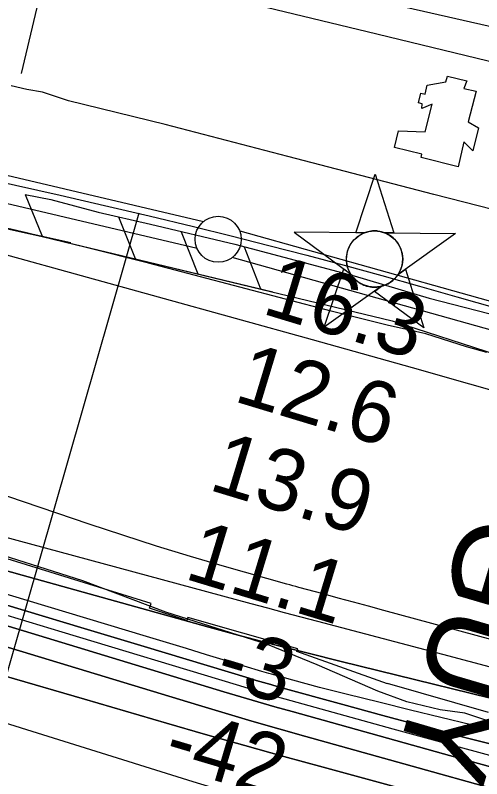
# Model space of a CAD drawing. Extents: x 3598634 to 3636690, y 517270 to 542944.
# Drawn here: x 3624852 to 3625358, y 536488 to 537317 of the extents above; entities that cross this region are included whole.
import ezdxf

# ---------------------------------------------------------------- set-up
doc = ezdxf.new("R2010")
doc.units = 0
for name, color, linetype in [('V-BLDG-OTLN', 7, 'Continuous'), ('V-CHAN-NAID', 7, 'Continuous'), ('V-FLOD-BASE', 7, 'Continuous'), ('V-LEVE-TOET', 7, 'Continuous'), ('V-RIVR-EDGE', 7, 'Continuous'), ('V-RIVR-RANG', 7, 'Continuous'), ('V-ROAD-CNTR', 7, 'Continuous'), ('V-RRAP-FSHR', 7, 'Continuous'), ('V-RRAP-RVMT', 7, 'Continuous'), ('V-SURV-LINE', 7, 'Continuous'), ('V-TOPO-DPTH', 7, 'Continuous'), ('V-TOPO-MAJR', 7, 'Continuous'), ('V-TOPO-MINR', 7, 'Continuous'), ('V-TOPO-WATR', 7, 'Continuous')]:
    doc.layers.add(name, color=color, linetype=linetype)

msp = doc.modelspace()

# ---------------------------------------------------------------- linework, layer by layer
at = {"layer": 'V-BLDG-OTLN'}
msp.add_lwpolyline([(3625351.99, 537234.14), (3625343.27, 537200.83), (3625354.48, 537194.51), (3625348.38, 537169.38), (3625338.48, 537179.1), (3625332.3, 537152.17), (3625292.19, 537162.35), (3625293.02, 537165.83), (3625263.33, 537172.97), (3625267.72, 537191.24), (3625296.64, 537190.26), (3625304.4, 537220.34), (3625292.88, 537215.49), (3625293.22, 537220.56), (3625289.51, 537221.45), (3625292.09, 537232.17), (3625296.46, 537231.12), (3625298.75, 537240.64), (3625319.05, 537244.37), (3625320.98, 537250.61), (3625341.7, 537245.62), (3625338.53, 537237.02)], close=True, dxfattribs=at)
at = {"layer": 'V-CHAN-NAID'}
for points in [[(3625230.85, 537080.54), (3625221.27, 537080.61), (3625242.39, 537144.09), (3625262.62, 537080.31), (3625253.03, 537080.38), (3625251.45, 537080.96), (3625249.36, 537081.58), (3625247.32, 537082.03), (3625245.28, 537082.34), (3625244.11, 537082.45), (3625242.58, 537082.53), (3625240.86, 537082.53), (3625239.49, 537082.46), (3625237.58, 537082.26), (3625236.21, 537082.04), (3625234.43, 537081.66), (3625232.9, 537081.24), (3625231.87, 537080.91)], [(3625230.85, 537080.54), (3625154.36, 537081.08), (3625215.93, 537035.68), (3625214.81, 537037.59), (3625214, 537039.22), (3625213.18, 537041.19), (3625212.48, 537043.24), (3625212.12, 537044.56), (3625211.76, 537046.19), (3625211.51, 537047.64), (3625211.32, 537049.23), (3625211.21, 537050.97), (3625211.2, 537052.55), (3625211.31, 537054.62), (3625211.49, 537056.24), (3625211.89, 537058.45), (3625212.37, 537060.37), (3625212.97, 537062.26), (3625213.62, 537063.93), (3625214.35, 537065.52), (3625215.17, 537067.06), (3625216.23, 537068.79), (3625217.26, 537070.26), (3625218.26, 537071.53), (3625219.26, 537072.68), (3625220.57, 537074.02), (3625221.62, 537074.98), (3625223.34, 537076.38), (3625224.55, 537077.25), (3625226.23, 537078.32), (3625227.97, 537079.26), (3625229.41, 537079.95)], [(3625253.03, 537080.38), (3625329.52, 537079.84), (3625267.32, 537035.32), (3625268.23, 537036.81), (3625269.21, 537038.65), (3625269.92, 537040.24), (3625270.66, 537042.19), (3625271.21, 537043.98), (3625271.6, 537045.62), (3625271.96, 537047.63), (3625272.15, 537049.2), (3625272.27, 537051.41), (3625272.24, 537053.47), (3625272.06, 537055.69), (3625271.79, 537057.45), (3625271.3, 537059.68), (3625270.66, 537061.82), (3625269.91, 537063.8), (3625269.26, 537065.24), (3625268.25, 537067.16), (3625267.19, 537068.88), (3625265.98, 537070.58), (3625264.72, 537072.12), (3625263.45, 537073.49), (3625261.81, 537075.02), (3625260.07, 537076.43), (3625258.39, 537077.61), (3625256.5, 537078.74), (3625255.03, 537079.5)], [(3625249.29, 537022.41), (3625187.08, 536977.89), (3625208.21, 537041.37), (3625215.93, 537035.68), (3625216.56, 537034.72), (3625217.94, 537032.86), (3625219.16, 537031.44), (3625220.62, 537029.94), (3625222.01, 537028.69), (3625223.47, 537027.53), (3625224.87, 537026.55), (3625226.55, 537025.51), (3625228.26, 537024.6), (3625230.05, 537023.79), (3625231.5, 537023.23), (3625233.13, 537022.7), (3625235.35, 537022.14), (3625236.88, 537021.85), (3625238.91, 537021.59), (3625240.45, 537021.49), (3625242.31, 537021.47), (3625244, 537021.55), (3625245.71, 537021.72), (3625247.61, 537022.03)], [(3625267.32, 537035.32), (3625275.11, 537040.9), (3625295.34, 536977.12), (3625241.49, 537016.83), (3625249.29, 537022.41), (3625250.95, 537022.89), (3625252.56, 537023.45), (3625254.72, 537024.36), (3625256.46, 537025.24), (3625258.32, 537026.36), (3625260.06, 537027.57), (3625261.61, 537028.82), (3625262.9, 537029.98), (3625264.29, 537031.4), (3625265.49, 537032.81), (3625266.61, 537034.28)]]:
    msp.add_lwpolyline(points, close=True, dxfattribs=at)
msp.add_circle((3625241.74, 537052), 30.54, dxfattribs=at)
at = {"layer": 'V-FLOD-BASE'}
msp.add_lwpolyline([(3624862.68, 537122.03), (3624890.52, 537116.76), (3624941.85, 537102.91), (3624998.53, 537089.99), (3625090.22, 537067.97), (3625219.52, 537033.69), (3625301.11, 537009.35), (3625391.01, 536986.48), (3625480.71, 536960.8), (3625619.99, 536922.33), (3625742.65, 536888.48), (3625840.12, 536859.99), (3625927.63, 536835.98), (3626053.52, 536800.88), (3626155.23, 536769.5), (3626247.77, 536737.56)], dxfattribs=at)
at = {"layer": 'V-LEVE-TOET'}
for points in [[(3625434.71, 537089.23), (3625306.02, 537122.12), (3625147.68, 537163.26), (3625014.59, 537198), (3624909.39, 537223.94), (3624881.52, 537233.04), (3624864.45, 537236.03), (3624847.4, 537240.19)], [(3625363.44, 536950.52), (3625341.67, 536956.55), (3625297.29, 536970.72), (3625255.48, 536980.1), (3625194.56, 536995.46), (3624996.55, 537047.47), (3624928.58, 537064.46), (3624879.43, 537076.64), (3624863.83, 537080.49), (3624843.81, 537085.02), (3624831.15, 537088.21), (3624819.36, 537090.22), (3624730.44, 537110.26), (3624676.58, 537123.13), (3624579.93, 537140.96), (3624524.86, 537152.96), (3624465.12, 537167.71), (3624397.68, 537182.02), (3624359.39, 537190.15), (3624311.44, 537202.9), (3624245.55, 537221.03)]]:
    msp.add_lwpolyline(points, dxfattribs=at)
at = {"layer": 'V-RIVR-EDGE'}
msp.add_lwpolyline([(3625362.37, 536551.3), (3625339.72, 536558.71), (3625312.77, 536562.46), (3625276.64, 536571.12), (3625245.42, 536582.84), (3625179.31, 536611.19), (3625125.45, 536633.38), (3625015.24, 536668.58), (3624925.26, 536702.5), (3624806.48, 536740.17), (3624783.82, 536745.74), (3624762.38, 536745.18), (3624709.73, 536764.31), (3624657.08, 536784.05), (3624572.58, 536806.93), (3624516.86, 536822.38), (3624453.2, 536847.05), (3624393.82, 536869.25), (3624303.2, 536893.99), (3624273.79, 536896.51)], dxfattribs=at)
at = {"layer": 'V-RIVR-RANG'}
msp.add_line((3624985.73, 537101.88), (3624660.68, 535967.53), dxfattribs=at)
at = {"layer": 'V-ROAD-CNTR'}
for points in [[(3625053.24, 538088.95), (3624979.38, 537762.59), (3624893.61, 537403.47), (3624858.31, 537253.47)], [(3625016.6, 537385.75), (3625240.56, 537333.91), (3625364.96, 537305.11), (3625389.04, 537299.66), (3625671.58, 537235.63), (3625689.61, 537230.86), (3625945.26, 537163.14), (3626118.04, 537115.9), (3626160.14, 537104.39), (3626408.57, 537034.94), (3626546.75, 536998.82), (3626666.33, 536969.26), (3626849.06, 536928.27), (3626980.23, 536900.05), (3627120.85, 536869.79), (3627301.26, 536831.21), (3627417.39, 536806.49), (3627511.09, 536786.55), (3627588.67, 536766.12)], [(3625024.82, 537349.86), (3625233.61, 537299.19), (3625375.58, 537264.73), (3625380.72, 537263.57), (3625496.59, 537237.2), (3625612.12, 537211.34), (3625680.45, 537193.69), (3625729.13, 537181.12), (3625913.8, 537130.32), (3626069.52, 537088.33), (3626108.68, 537077.48), (3626273.76, 537031.72), (3626466.23, 536977.61)], [(3624062.98, 537317.56), (3624118.41, 537305.03), (3624221.85, 537280.13), (3624325.24, 537255.02), (3624428.59, 537229.72), (3624537.53, 537204.58), (3624646.43, 537179.23), (3624755.27, 537153.68), (3624803.67, 537143), (3624852.04, 537132.17), (3624900.37, 537121.2)], [(3624900.37, 537121.2), (3624948.67, 537110.08), (3624996.94, 537098.82), (3625045.17, 537087.42), (3625086.19, 537077.26), (3625127.15, 537066.84), (3625168.04, 537056.18), (3625208.86, 537045.26), (3625249.62, 537034.09), (3625290.31, 537022.67), (3625330.93, 537011.01)], [(3625330.93, 537011.01), (3625420.22, 536985.63), (3625581.96, 536939.94), (3625785.26, 536884.78), (3625907.45, 536850.09), (3626019.83, 536817.58), (3626125.15, 536785.98), (3626211.23, 536757.92), (3626305.5, 536725.36), (3626407.58, 536689.5)]]:
    msp.add_lwpolyline(points, dxfattribs=at)
at = {"layer": 'V-RRAP-FSHR'}
for p, q in [((3624881.52, 537076.45), (3624862.81, 537121.55)), ((3624982.17, 537052.1), (3624964.29, 537097.54)), ((3625050.23, 537035.72), (3625032.35, 537081.17)), ((3625118.28, 537019.35), (3625100.41, 537064.79))]:
    msp.add_line(p, q, dxfattribs=at)
for points in [[(3624911.92, 537069.73), (3624395.14, 537183.94), (3624176.07, 537237.74), (3623809.26, 537329.66), (3623419.84, 537414.74), (3623331.52, 537441.13), (3623218.3, 537473.68), (3623089.77, 537519.2), (3622917.08, 537579.33), (3622744.97, 537634.37), (3622549.1, 537687.09), (3622485.13, 537703.92), (3622425.7, 537717.92), (3622357.79, 537725.68), (3622317.05, 537727.85), (3622235.58, 537731.06), (3621845.74, 537750.51), (3621318.99, 537771.35), (3620928.05, 537779.49), (3620470.91, 537790.3), (3620006.96, 537811.85), (3619513.6, 537825.97), (3619298.61, 537833.39)], [(3624163.48, 537240.89), (3624176.07, 537237.74), (3624395.14, 537183.94), (3624911.92, 537069.73)], [(3624914.11, 537068.47), (3625260.86, 536985.05), (3625488.56, 536910.89), (3625707.07, 536852.42), (3625918.29, 536803.25), (3626157.74, 536735.02), (3626379.97, 536653.47), (3626646.6, 536555.61)], [(3624914.11, 537068.47), (3625131.15, 537016.26)]]:
    msp.add_lwpolyline(points, dxfattribs=at)
at = {"layer": 'V-RRAP-RVMT'}
for p, q in [((3624999.24, 536677.81), (3624793.5, 536741.94)), ((3624997.61, 536672.8), (3624999.24, 536677.81)), ((3625038.14, 536659.31), (3624997.61, 536672.8)), ((3625039.17, 536662.79), (3625038.14, 536659.31)), ((3625158.31, 536628.49), (3625039.17, 536662.79)), ((3625157.51, 536625.7), (3625158.31, 536628.49)), ((3625255.64, 536590.72), (3625157.51, 536625.7)), ((3625255.72, 536590.99), (3625255.64, 536590.72)), ((3625365.49, 536559.51), (3625255.72, 536590.99))]:
    msp.add_line(p, q, dxfattribs=at)
at = {"layer": 'V-SURV-LINE'}
for points in [[(3624303.37, 537270.16), (3625056.01, 537092.63)], [(3625049.15, 537063.43), (3624296.5, 537240.95)], [(3625095.32, 537082.49), (3626134.9, 536790.8)], [(3626126.79, 536761.92), (3625087.21, 537053.6)]]:
    msp.add_lwpolyline(points, dxfattribs=at)
msp.add_circle((3625072.03, 537073.44), 25, dxfattribs=at)
at = {"layer": 'V-TOPO-DPTH'}
for points in [[(3625386.76, 536633.76), (3625251.6, 536670.43), (3625235.16, 536674.89), (3625218.71, 536679.35), (3625202.26, 536683.8), (3625185.82, 536688.26), (3625159.44, 536695.4), (3625156.19, 536696.29), (3625152.93, 536697.18), (3625149.68, 536698.09), (3625146.43, 536699.01), (3625078.86, 536718.22), (3625041.91, 536729.03), (3625005.09, 536740.22), (3624968.43, 536751.96), (3624931.9, 536764.09), (3624099.99, 537047.2)], [(3626524.81, 536215.08), (3626332.28, 536294.45), (3626315.06, 536301.28), (3626297.74, 536307.8), (3626280.24, 536313.85), (3626262.63, 536319.6), (3626008.02, 536398.97), (3625863.55, 536442.53), (3625718.59, 536484.3), (3625572.87, 536523.37), (3625426.65, 536560.63), (3625205.64, 536614.79), (3625169.6, 536623.79), (3625133.61, 536633.01), (3625097.71, 536642.56), (3625061.87, 536652.33), (3624859.38, 536708.51), (3624722.44, 536746.92), (3624585.66, 536785.86), (3624449.11, 536825.59), (3624312.71, 536865.86), (3624031.48, 536949.75)], [(3624031.48, 536949.75), (3624312.71, 536865.86), (3624449.11, 536825.59), (3624585.66, 536785.86), (3624722.44, 536746.92), (3624859.38, 536708.51), (3625061.87, 536652.33), (3625097.71, 536642.56), (3625133.61, 536633.01), (3625169.6, 536623.79), (3625205.64, 536614.79), (3625426.65, 536560.63), (3625572.87, 536523.37), (3625718.59, 536484.3), (3625863.55, 536442.53), (3626008.02, 536398.97), (3626262.63, 536319.6), (3626280.24, 536313.85), (3626297.74, 536307.8), (3626315.06, 536301.28), (3626332.28, 536294.45), (3626524.81, 536215.08)], [(3625380.23, 536522.14), (3625336.95, 536533.28), (3625293.71, 536544.62), (3625250.55, 536556.25), (3625207.44, 536568.07), (3625137.26, 536587.57), (3625129.29, 536589.81), (3625121.33, 536592.09), (3625113.38, 536594.43), (3625105.45, 536596.8), (3624991.54, 536631.31), (3624926.64, 536650.91), (3624861.72, 536670.45), (3624796.78, 536689.89), (3624731.81, 536709.27), (3624016.33, 536922.06)], [(3624016.33, 536922.06), (3624731.81, 536709.27), (3624796.78, 536689.89), (3624861.72, 536670.45), (3624926.64, 536650.91), (3624991.54, 536631.31), (3625105.45, 536596.8), (3625113.38, 536594.43), (3625121.33, 536592.09), (3625129.29, 536589.81), (3625137.26, 536587.57), (3625207.44, 536568.07), (3625250.55, 536556.25), (3625293.71, 536544.62), (3625336.95, 536533.28), (3625380.23, 536522.14)], [(3624016.51, 536836.4), (3624578.82, 536674.85), (3624665.84, 536649.78), (3624752.85, 536624.64), (3624839.82, 536599.39), (3624926.77, 536574.06), (3625015.87, 536548.04), (3625058.29, 536535.78), (3625100.75, 536523.66), (3625143.27, 536511.77), (3625185.84, 536500.03), (3625839.66, 536321.55), (3625908.62, 536302.24), (3625977.4, 536282.35), (3626045.93, 536261.57), (3626114.27, 536240.2), (3626235.95, 536201.3), (3626243.29, 536198.82), (3626250.56, 536196.2), (3626257.75, 536193.34), (3626264.88, 536190.33), (3626809.29, 535950.5)], [(3626809.29, 535950.5), (3626264.88, 536190.33), (3626257.75, 536193.34), (3626250.56, 536196.2), (3626243.29, 536198.82), (3626235.95, 536201.3), (3626114.27, 536240.2), (3626045.93, 536261.57), (3625977.4, 536282.35), (3625908.62, 536302.24), (3625839.66, 536321.55), (3625185.84, 536500.03), (3625143.27, 536511.77), (3625100.75, 536523.66), (3625058.29, 536535.78), (3625015.87, 536548.04), (3624926.77, 536574.06), (3624839.82, 536599.39), (3624752.85, 536624.64), (3624665.84, 536649.78), (3624578.82, 536674.85), (3624016.51, 536836.4)], [(3624237.53, 536832.57), (3624375.6, 536792.59), (3624513.55, 536752.19), (3624651.31, 536711.18), (3624788.95, 536669.76), (3625077.96, 536582.07), (3625096.47, 536576.52), (3625115.01, 536571.06), (3625133.58, 536565.73), (3625152.18, 536560.49), (3625316.62, 536514.75), (3625417.46, 536486.72), (3625518.31, 536458.71), (3625619.17, 536430.75), (3625720.04, 536402.81), (3626202.63, 536269.24), (3626237.73, 536258.98), (3626272.61, 536248.06), (3626307.16, 536236.15), (3626341.5, 536223.57), (3626354.3, 536218.67), (3626394.6, 536202.51), (3626434.51, 536185.5)], [(3626434.51, 536185.5), (3626394.6, 536202.51), (3626354.3, 536218.67), (3626341.5, 536223.57), (3626307.16, 536236.15), (3626272.61, 536248.06), (3626237.73, 536258.98), (3626202.63, 536269.24), (3625720.04, 536402.81), (3625619.17, 536430.75), (3625518.31, 536458.71), (3625417.46, 536486.72), (3625316.62, 536514.75), (3625152.18, 536560.49), (3625133.58, 536565.73), (3625115.01, 536571.06), (3625096.47, 536576.52), (3625077.96, 536582.07), (3624788.95, 536669.76), (3624651.31, 536711.18), (3624513.55, 536752.19), (3624375.6, 536792.59), (3624237.53, 536832.57)], [(3624276.78, 536802.48), (3625050.48, 536567.36), (3625079.56, 536558.63), (3625108.68, 536550.04), (3625137.86, 536541.64), (3625167.08, 536533.39), (3625488.6, 536443.74), (3625617.41, 536407.3), (3625746.03, 536370.22), (3625874.37, 536332.18), (3626002.53, 536293.5), (3626224.46, 536225.59), (3626241.42, 536220.14), (3626258.28, 536214.38), (3626274.97, 536208.15), (3626291.54, 536201.62), (3626487.01, 536121.36)], [(3626487.01, 536121.36), (3626291.54, 536201.62), (3626274.97, 536208.15), (3626258.28, 536214.38), (3626241.42, 536220.14), (3626224.46, 536225.59), (3626002.53, 536293.5), (3625874.37, 536332.18), (3625746.03, 536370.22), (3625617.41, 536407.3), (3625488.6, 536443.74), (3625167.08, 536533.39), (3625137.86, 536541.64), (3625108.68, 536550.04), (3625079.56, 536558.63), (3625050.48, 536567.36), (3624276.78, 536802.48)]]:
    msp.add_lwpolyline(points, dxfattribs=at)
at = {"layer": 'V-TOPO-MAJR'}
msp.add_lwpolyline([(3625442.68, 536370.7), (3625323.28, 536403.52), (3625125.7, 536460.08), (3625105.43, 536465.96), (3625085.2, 536471.93), (3625065.01, 536478.06), (3625044.85, 536484.28), (3624793.27, 536562.96), (3624651.87, 536606.67), (3624510.29, 536649.75), (3624368.43, 536691.91), (3624226.37, 536733.45)], dxfattribs=at)
at = {"layer": 'V-TOPO-MINR'}
for points in [[(3626441.83, 536613.75), (3626428.46, 536617.37), (3626415.08, 536621), (3626401.7, 536624.62), (3625959.64, 536744.59), (3625837.61, 536777.93), (3625715.65, 536811.56), (3625593.82, 536845.62), (3625472.06, 536879.96), (3625282.83, 536933.7), (3625255.74, 536941.36), (3625228.65, 536948.99), (3625201.53, 536956.57), (3625174.42, 536964.11), (3624087.51, 537265.29)], [(3625386.76, 536633.76), (3625251.6, 536670.43), (3625235.16, 536674.89), (3625218.71, 536679.35), (3625202.26, 536683.8), (3625185.82, 536688.26), (3625159.44, 536695.4), (3625156.19, 536696.29), (3625152.93, 536697.18), (3625149.68, 536698.09), (3625146.43, 536699.01), (3625078.86, 536718.22), (3625041.91, 536729.03), (3625005.09, 536740.22), (3624968.43, 536751.96), (3624931.9, 536764.09), (3624099.99, 537047.2)], [(3626459.73, 536278.07), (3626410.02, 536298.15), (3626373.14, 536312.4), (3626341.41, 536324.21), (3626309.5, 536335.47), (3626277.31, 536345.92), (3626244.93, 536355.83), (3625657.6, 536527.46), (3625572.33, 536552.01), (3625486.95, 536576.11), (3625401.37, 536599.53), (3625315.67, 536622.5), (3625180.29, 536658.22), (3625162.19, 536663.01), (3625144.1, 536667.83), (3625126.02, 536672.68), (3625107.94, 536677.56), (3623991.54, 536979.77)], [(3625379.72, 536538.44), (3625346.69, 536546.21), (3625313.68, 536554.09), (3625280.71, 536562.11), (3625247.76, 536570.23), (3625210.82, 536579.42), (3625196.38, 536583.08), (3625181.95, 536586.81), (3625167.56, 536590.67), (3625153.19, 536594.6), (3625129.8, 536601.1), (3625127.14, 536601.85), (3625124.49, 536602.61), (3625121.84, 536603.38), (3625119.2, 536604.17), (3625081.06, 536615.72), (3625059.35, 536622.28), (3625037.64, 536628.85), (3625015.93, 536635.41), (3624994.22, 536641.97), (3624033.34, 536932.09)], [(3625380.23, 536522.14), (3625336.95, 536533.28), (3625293.71, 536544.62), (3625250.55, 536556.25), (3625207.44, 536568.07), (3625137.26, 536587.57), (3625129.29, 536589.81), (3625121.33, 536592.09), (3625113.38, 536594.43), (3625105.45, 536596.8), (3624991.54, 536631.31), (3624926.64, 536650.91), (3624861.72, 536670.45), (3624796.78, 536689.89), (3624731.81, 536709.27), (3624016.33, 536922.06)], [(3625405.49, 536502.2), (3625333.58, 536521.74), (3625261.73, 536541.52), (3625144.72, 536574.03), (3625131.43, 536577.78), (3625118.17, 536581.58), (3625104.93, 536585.47), (3625091.7, 536589.43), (3624902.64, 536646.75), (3624794.86, 536679.25), (3624687.01, 536711.55), (3624579.06, 536743.52), (3624471.06, 536775.29), (3624000.79, 536912.83)], [(3626809.29, 535950.5), (3626264.88, 536190.33), (3626257.75, 536193.34), (3626250.56, 536196.2), (3626243.29, 536198.82), (3626235.95, 536201.3), (3626114.27, 536240.2), (3626045.93, 536261.57), (3625977.4, 536282.35), (3625908.62, 536302.24), (3625839.66, 536321.55), (3625185.84, 536500.03), (3625143.27, 536511.77), (3625100.75, 536523.66), (3625058.29, 536535.78), (3625015.87, 536548.04), (3624926.77, 536574.06), (3624839.82, 536599.39), (3624752.85, 536624.64), (3624665.84, 536649.78), (3624578.82, 536674.85), (3624016.51, 536836.4)], [(3626434.51, 536185.5), (3626394.6, 536202.51), (3626354.3, 536218.67), (3626341.5, 536223.57), (3626307.16, 536236.15), (3626272.61, 536248.06), (3626237.73, 536258.98), (3626202.63, 536269.24), (3625720.04, 536402.81), (3625619.17, 536430.75), (3625518.31, 536458.71), (3625417.46, 536486.72), (3625316.62, 536514.75), (3625152.18, 536560.49), (3625133.58, 536565.73), (3625115.01, 536571.06), (3625096.47, 536576.52), (3625077.96, 536582.07), (3624788.95, 536669.76), (3624651.31, 536711.18), (3624513.55, 536752.19), (3624375.6, 536792.59), (3624237.53, 536832.57)], [(3626487.01, 536121.36), (3626291.54, 536201.62), (3626274.97, 536208.15), (3626258.28, 536214.38), (3626241.42, 536220.14), (3626224.46, 536225.59), (3626002.53, 536293.5), (3625874.37, 536332.18), (3625746.03, 536370.22), (3625617.41, 536407.3), (3625488.6, 536443.74), (3625167.08, 536533.39), (3625137.86, 536541.64), (3625108.68, 536550.04), (3625079.56, 536558.63), (3625050.48, 536567.36), (3624276.78, 536802.48)]]:
    msp.add_lwpolyline(points, dxfattribs=at)
at = {"layer": 'V-TOPO-WATR'}
msp.add_lwpolyline([(3626524.81, 536215.08), (3626332.28, 536294.45), (3626315.06, 536301.28), (3626297.74, 536307.8), (3626280.24, 536313.85), (3626262.63, 536319.6), (3626008.02, 536398.97), (3625863.55, 536442.53), (3625718.59, 536484.3), (3625572.87, 536523.37), (3625426.65, 536560.63), (3625205.64, 536614.79), (3625169.6, 536623.79), (3625133.61, 536633.01), (3625097.71, 536642.56), (3625061.87, 536652.33), (3624859.38, 536708.51), (3624722.44, 536746.92), (3624585.66, 536785.86), (3624449.11, 536825.59), (3624312.71, 536865.86), (3624031.48, 536949.75)], dxfattribs=at)

# ---------------------------------------------------------------- texts
at = {"layer": 'V-CHAN-NAID'}
msp.add_text('GUY MALLORY "114" (112.9)', height=100, rotation=253.64194, dxfattribs=at).set_placement((3625344.03, 536780.69))
at = {"layer": 'V-RIVR-RANG'}
for s, rotation, p in [('16.3', 343.12833, (3625117.94, 536993.31)), ('12.6', 343.12833, (3625087.37, 536898.08)), ('13.9', 343.12833, (3625060.09, 536801.86)), ('11.1', 343.12833, (3625033.82, 536705.33)), ('-3', 343.40672, (3625066.2, 536590.75)), ('-42', 343.40672, (3625010.1, 536503.12))]:
    msp.add_text(s, height=67, rotation=rotation, dxfattribs=at).set_placement(p)

doc.saveas('drawing.dxf')
